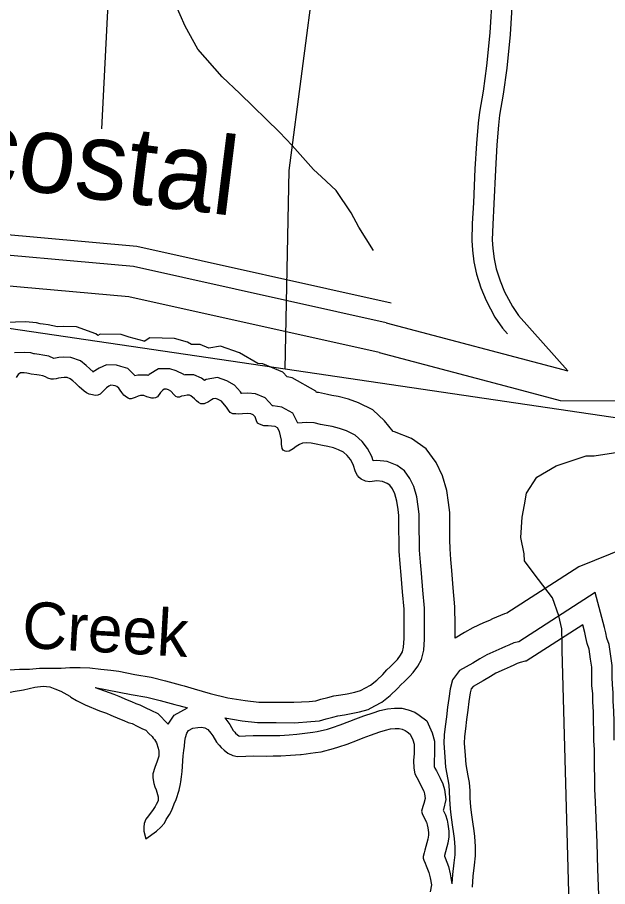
# Model space of a CAD drawing. Extents: x 2104537 to 2336408, y 34176 to 229611.
# Drawn here: x 2284404 to 2286305, y 61590 to 64391 of the extents above; entities that cross this region are included whole.
import ezdxf

# ---------------------------------------------------------------- set-up
doc = ezdxf.new("R2010")
doc.units = 0
for name, color, linetype in [('Exist Boundary Political City Limit New', 7, 'Continuous'), ('Exist Hydrographic Buffer Line', 7, 'Continuous'), ('Exist Hydrographic Creek Single Shore', 7, 'Continuous'), ('Exist Hydrographic Intracoastal Waterway Label', 7, 'Continuous'), ('Exist Hydrographic River Shore', 7, 'Continuous'), ('Exist Road Non-System Type 51', 7, 'Continuous'), ('Map Preparation Boundary City Limit Buffer Line', 7, 'Continuous'), ('Old_Level_32', 7, 'Continuous')]:
    doc.layers.add(name, color=color, linetype=linetype)

msp = doc.modelspace()

# ---------------------------------------------------------------- linework, layer by layer
at = {"layer": 'Exist Boundary Political City Limit New'}
for points in [[(2285266.8, 63258.3), (2285279.2, 63897.4), (2285363.5, 64539.2), (2284858.2, 64602.3), (2284790, 66138.2), (2284776.8, 66417), (2285482, 66443.3), (2285482, 67074.5)], [(2281406.8, 60651.4), (2281677.2, 63787.5), (2285266.8, 63258.3)], [(2281406.8, 60651.4), (2281677.2, 63787.5), (2285266.8, 63258.3)], [(2285266.8, 63258.3), (2290882.2, 62430.4), (2296130.5, 61659.8), (2295847, 55856.3)]]:
    msp.add_lwpolyline(points, dxfattribs=at)
at = {"layer": 'Exist Hydrographic Buffer Line'}
msp.add_line((2285592.4, 63406.6), (2286177.3, 63252.1), dxfattribs=at)
for points in [[(2285998.7, 64461), (2285991.7, 64336.5), (2285980.5, 64227.4), (2285968.8, 64143.5), (2285957.4, 64076), (2285953.5, 64044), (2285948.8, 63980.4), (2285943.7, 63899.4), (2285938.6, 63790), (2285935.1, 63724.1), (2285933.8, 63674.2), (2285935.8, 63646.8), (2285939.5, 63613.4), (2285946.6, 63580.4), (2285959, 63542.2), (2285973.5, 63507), (2285998.8, 63459.1), (2286018.5, 63430.1), (2286177.3, 63252.1)], [(2285592.4, 63406.6), (2284778.8, 63588.4), (2284177.7, 63642.1), (2283769.7, 63646.5), (2283557, 63718.9), (2283407.6, 63913.9), (2283188.9, 64273.5), (2283119.1, 64351.3), (2283028.4, 64388.6), (2282860, 64386.1), (2282606.6, 64302.6), (2282508.8, 64174.9), (2282511.9, 63829.2), (2282237.5, 63769.5), (2281614.3, 63912.7), (2281477.9, 64037.9), (2280960.3, 64185.4), (2280749.7, 64174.6), (2280589.1, 64107.3), (2278570.1, 64228.4)], [(2285569.1, 63310.9), (2284763.7, 63490.9), (2284172.8, 63543.7), (2283752.9, 63548.3), (2283497, 63635.3), (2283326.3, 63858.3), (2283109.6, 64214.6), (2283060.9, 64268.8), (2283009.6, 64289.9), (2282876.5, 64287.9), (2282666.2, 64218.6), (2282607.5, 64142), (2282611.1, 63750), (2282324, 63687.6)], [(2285179.2, 63275.9), (2285120.2, 63309.8), (2285058, 63331.9), (2285020.7, 63325.5), (2284992.8, 63336.8), (2284965.2, 63337.4), (2284951.8, 63344.1), (2284910.6, 63356.5), (2284830.7, 63358), (2284813.2, 63346.9), (2284812.6, 63347.5), (2284764.8, 63361.1), (2284738.6, 63368.9), (2284671.4, 63370.2), (2284663.1, 63366.5), (2284657.2, 63371.5), (2284594.7, 63393.7), (2284552.1, 63394.5), (2284534, 63393.5), (2284503.5, 63400.1), (2284487, 63402.4), (2284478, 63403.4), (2284466, 63407), (2284430.2, 63410.3), (2284366.3, 63407.8)], [(2285122.6, 63184.2), (2285103.5, 63205.9), (2285078.9, 63220), (2285049.3, 63230.5), (2285012.7, 63224.2), (2285006.8, 63220.9), (2284997.7, 63228.5), (2284972.6, 63238.8), (2284945, 63239.3), (2284941.1, 63238.5), (2284939.9, 63239.9), (2284915.3, 63252.3), (2284895.2, 63258.3), (2284858.6, 63259), (2284828.9, 63240), (2284825.9, 63236.8), (2284823.4, 63237.7), (2284791.9, 63238.3), (2284783.1, 63235.6), (2284781.2, 63238.2), (2284760.1, 63260.1), (2284737.3, 63266.6), (2284723.3, 63270.8), (2284691.5, 63271.4), (2284667.7, 63260.8), (2284648.8, 63248.4), (2284648.6, 63248.2), (2284647.9, 63248.9), (2284637.7, 63258.8), (2284625.8, 63269.5), (2284607.7, 63284.6), (2284576.8, 63295.6), (2284553.7, 63296), (2284538.3, 63295.2), (2284522, 63292.4), (2284522, 63292.4), (2284506, 63298.9), (2284486.3, 63303.1), (2284474.8, 63304.7), (2284459.4, 63306.4), (2284457, 63306.9), (2284447.2, 63309.9), (2284427.6, 63311.7), (2284395.3, 63310.4)], [(2285569.1, 63310.9), (2286027.8, 63189.8)], [(2286027.8, 63189.8), (2286152.2, 63156.9), (2286392.4, 63154.9), (2286722, 63293)], [(2285814, 62390.4), (2285814.2, 62432.6), (2285813.5, 62491.9), (2285808.2, 62553.1), (2285803.9, 62608.3), (2285800.4, 62643.7), (2285798, 62678.2), (2285797.5, 62708), (2285797.1, 62738.8), (2285796.9, 62764.9), (2285796.6, 62796), (2285793, 62827.5), (2285787, 62866.1), (2285774, 62914.2), (2285753.1, 62956.2), (2285721.1, 63001), (2285674, 63034.5), (2285619.1, 63055.8), (2285614.8, 63056.3), (2285587.1, 63091.2), (2285548.7, 63126.7), (2285503.3, 63149.1), (2285471, 63160.7), (2285437.1, 63169.4), (2285417, 63172.4), (2285403.1, 63175.6), (2285374.6, 63182.1), (2285367.5, 63182.6), (2285365.4, 63186.7), (2285289.1, 63229.9), (2285273.7, 63232.3), (2285258.8, 63247.8), (2285195.1, 63274.7), (2285179.2, 63275.9)], [(2285073, 62133.4), (2285128.8, 62124.1), (2285177.8, 62118.8), (2285237.7, 62118.4), (2285297, 62118.2), (2285349.5, 62121.5), (2285377.2, 62124.4), (2285399.3, 62130.4), (2285420.1, 62136.2), (2285436.2, 62139.9), (2285457.4, 62143.2), (2285479.1, 62147.4), (2285506.4, 62153.1), (2285533.6, 62161), (2285555.7, 62172), (2285577.8, 62183.9), (2285604.6, 62205.3), (2285628.5, 62227.9), (2285640.4, 62241.5), (2285649.8, 62249.7), (2285667.9, 62267.9), (2285679.3, 62279.8), (2285693.8, 62299.9), (2285706.3, 62321.9), (2285713.3, 62351.8), (2285715.6, 62387), (2285715.8, 62432.2), (2285715.1, 62487), (2285710.1, 62545), (2285705.8, 62599.6), (2285702.3, 62635.5), (2285699.7, 62673.9), (2285699, 62706.5), (2285698.7, 62737.9), (2285698.5, 62764.1), (2285698.3, 62789.9), (2285695.5, 62814.4), (2285690.6, 62845.6), (2285681.5, 62879.1), (2285668.5, 62905.4), (2285650.7, 62930.3), (2285627, 62947.2), (2285595.4, 62959.4), (2285562, 62963.1), (2285550.5, 62962), (2285545.8, 62975.9), (2285532.4, 63001.8), (2285514.7, 63024.1), (2285492.4, 63044.7), (2285464.7, 63058.4), (2285442, 63066.6), (2285417.7, 63072.8), (2285398.8, 63075.6), (2285381.1, 63079.6), (2285360.3, 63084.4), (2285335.7, 63086), (2285308.1, 63083.3), (2285291.5, 63115.4), (2285256.3, 63135.4), (2285227.9, 63139.7), (2285226.1, 63139.8), (2285201.9, 63165), (2285171.5, 63177.8), (2285146.4, 63179.8), (2285127, 63179.3), (2285126.3, 63179.2), (2285122.6, 63184.2)], [(2286520.9, 62744.7), (2286212.1, 62620), (2285980.9, 62471.1), (2285973.6, 62469.4), (2285947.1, 62458.6), (2285934.7, 62452.7), (2285924.4, 62448), (2285905.4, 62439.5), (2285871.1, 62424.4), (2285843.8, 62408.4), (2285814, 62390.4)], [(2286265.4, 62537.3), (2286019.7, 62379.1), (2286003.5, 62375.3), (2285987, 62368.5), (2285976.1, 62363.3), (2285964.8, 62358.3), (2285945.5, 62349.6), (2285915.9, 62336.5), (2285894.2, 62323.9), (2285871.1, 62309.9), (2285828.6, 62286), (2285805.6, 62256.8), (2285798, 62227.3), (2285793.7, 62195.8), (2285789.8, 62167.7), (2285785.9, 62136.9), (2285782.3, 62105.9), (2285779.3, 62079.3), (2285777.9, 62052.2), (2285780.7, 62008.2), (2285783, 61974.9), (2285790.2, 61934.7), (2285793.8, 61916.4), (2285795.4, 61896.2), (2285795.6, 61872.1), (2285798.3, 61840.9), (2285800.5, 61821), (2285805, 61789.5), (2285809.3, 61760.4), (2285811.2, 61745.1), (2285813, 61716.5), (2285813.3, 61692.7), (2285809.9, 61666.9), (2285806.1, 61629.1), (2285803.9, 61598.9)], [(2286326.3, 62062.1), (2286326, 62096), (2286325.8, 62121.7), (2286325.4, 62155.7), (2286323.1, 62187.7), (2286323, 62214.6), (2286320.5, 62240.9), (2286320.4, 62263.4), (2286320, 62302.9), (2286315.2, 62332.6), (2286310.2, 62370.1), (2286303.2, 62390.6), (2286299.6, 62407.3), (2286295.3, 62425.4), (2286265.4, 62537.3)], [(2284655.1, 62231.5), (2284771.3, 62209.5), (2284821.6, 62200.7), (2284864.4, 62189.7), (2284911.5, 62176.9), (2284924, 62173.3)], [(2284655.1, 62231.5), (2284715.1, 62209.7), (2284730.6, 62203.2), (2284757.7, 62191.7), (2284772.1, 62186.3), (2284785.4, 62180.4), (2284798.6, 62175.9), (2284818, 62166.5), (2284834.6, 62158.7), (2284856.8, 62147.3), (2284890.3, 62113.7)], [(2284890.3, 62113.7), (2284909.6, 62142.5), (2284952.2, 62165.7)], [(2284924, 62173.3), (2284952.2, 62165.7)], [(2285303.9, 62081), (2285355.9, 62087.6), (2285370.3, 62089.4), (2285403.5, 62097.5), (2285418.8, 62102.8), (2285444.3, 62111.3), (2285475.3, 62122.8), (2285494, 62130.8), (2285520.2, 62140.1), (2285550.3, 62150.4), (2285571.7, 62157.8), (2285596.1, 62163.2), (2285619.3, 62165.2), (2285642.8, 62164.8), (2285662.8, 62159.7), (2285684.1, 62152.1), (2285698.2, 62142.1), (2285722.5, 62124.1), (2285739.7, 62085.8), (2285747.4, 62058.3), (2285747.6, 62017), (2285746.2, 61994.9), (2285746.3, 61978.7), (2285746.7, 61976.5), (2285749.2, 61972.1), (2285753.8, 61962.6), (2285765.6, 61939), (2285774.7, 61921.3), (2285779.6, 61902.6), (2285784.3, 61871.1), (2285776.4, 61838), (2285775.7, 61836.3), (2285783.6, 61821.1), (2285788, 61804.3), (2285790.8, 61791.1), (2285794.3, 61768.2), (2285793.9, 61750.1), (2285790.8, 61729.9), (2285780.4, 61690.7), (2285779.6, 61687.6), (2285781.9, 61682.7), (2285792.3, 61655.1), (2285797.8, 61631.3), (2285803.9, 61598.9)], [(2285073, 62133.4), (2285088.5, 62112.1), (2285099.8, 62093.5), (2285104.7, 62087.4), (2285107, 62084.7), (2285113.3, 62079.4), (2285117.9, 62075.3), (2285118.3, 62075.1), (2285138.5, 62075.9), (2285163.9, 62076.5), (2285205.4, 62076.4), (2285227.4, 62076.9), (2285250.1, 62077.1), (2285279.5, 62078.9), (2285303.9, 62081)]]:
    msp.add_lwpolyline(points, dxfattribs=at)
at = {"layer": 'Exist Hydrographic Creek Single Shore'}
for points in [[(2285607.9, 63470.3), (2284788.9, 63653.3), (2284181, 63707.6), (2283780.9, 63712), (2283597, 63774.6), (2283461.8, 63951), (2283241.8, 64312.8), (2283158, 64406.3), (2283040.9, 64454.4), (2282848.9, 64451.6), (2282566.8, 64358.6), (2282442.9, 64196.9), (2282445.8, 63882), (2282237.9, 63836.7), (2281645.9, 63972.8), (2281510.8, 64096.7), (2280967.8, 64251.5), (2280734.9, 64239.5), (2280577.8, 64173.7), (2278568.9, 64294.2)], [(2285071.7, 63142.7), (2285061.4, 63154.4), (2285051.4, 63160.2), (2285043.6, 63162.9), (2285035, 63161.5), (2285029.4, 63158.3), (2285019.4, 63151.9), (2285005.5, 63146.3), (2284995.7, 63145.8), (2284987.5, 63149.9), (2284981.4, 63155.9), (2284975.3, 63161.6), (2284963.4, 63171.7), (2284959.1, 63173.4), (2284951.3, 63173.6), (2284941.4, 63171.4), (2284933.1, 63170), (2284926.2, 63167.5), (2284920.3, 63167.6), (2284915.1, 63169.3), (2284909.3, 63175.3), (2284899, 63187), (2284890.9, 63191.1), (2284885, 63192.9), (2284877.2, 63193), (2284871.2, 63189.2), (2284865.2, 63182.8), (2284855.4, 63168.8), (2284849.4, 63165), (2284842.8, 63163.5), (2284837.6, 63164.3), (2284821.3, 63168.8), (2284811.5, 63172.3), (2284801.3, 63172.5), (2284793.4, 63170), (2284783.5, 63166.3), (2284771.3, 63162.2), (2284765.4, 63162.4), (2284761.5, 63164.1), (2284755.6, 63167.5), (2284747.2, 63174.2), (2284741.2, 63181.8), (2284735.1, 63190.2), (2284730.9, 63195.8), (2284725.1, 63201.8), (2284718.9, 63203.6), (2284713.1, 63205.3), (2284704.9, 63205.5), (2284699.2, 63203), (2284690.9, 63197.6), (2284679.2, 63185.3), (2284671.2, 63177.3), (2284663.2, 63173.5), (2284655.4, 63172.7), (2284645.9, 63174.5), (2284635.4, 63177.3), (2284627.3, 63180.8), (2284619.2, 63186.5), (2284603.1, 63200.9), (2284592.8, 63210.9), (2284582.8, 63220), (2284574.7, 63226.7), (2284564.9, 63230.2), (2284554.8, 63230.4), (2284545.6, 63229.9), (2284537, 63228.4), (2284528.8, 63225.9), (2284520.2, 63225.5), (2284512.7, 63225.6), (2284502.9, 63228.1), (2284495.1, 63232.5), (2284486.7, 63235.9), (2284474.9, 63238.5), (2284466.7, 63239.6), (2284448.7, 63241.6), (2284440.5, 63243.4), (2284434.7, 63245.1), (2284425.8, 63246), (2284414.7, 63245.5), (2284406.7, 63240.7), (2284400.9, 63231)], [(2284941.5, 62236.6), (2284974.1, 62227.7), (2285025.6, 62212), (2285081.8, 62198.5), (2285137.7, 62189.2), (2285181.6, 62184.4), (2285238, 62184), (2285295.1, 62183.9), (2285344, 62186.9), (2285365, 62189.1), (2285381.9, 62193.7), (2285404, 62199.8), (2285423.7, 62204.4), (2285446.1, 62207.9), (2285466.2, 62211.7), (2285490.6, 62216.9), (2285509.7, 62222.4), (2285525.6, 62230.3), (2285541.5, 62238.8), (2285561.5, 62254.9), (2285581.2, 62273.5), (2285593.9, 62288), (2285604.9, 62297.7), (2285621, 62313.8), (2285628.7, 62321.8), (2285638.5, 62335.4), (2285644.6, 62346.1), (2285648.2, 62361.4), (2285650, 62389.3), (2285650.2, 62431.9), (2285649.5, 62483.8), (2285644.7, 62539.6), (2285640.5, 62593.8), (2285636.9, 62630), (2285634.1, 62671), (2285633.4, 62705.5), (2285633.1, 62737.3), (2285632.9, 62763.6), (2285632.7, 62785.9), (2285630.4, 62805.6), (2285626.3, 62831.9), (2285619.9, 62855.7), (2285612, 62871.6), (2285603.7, 62883.2), (2285595.6, 62888.9), (2285579.7, 62895.1), (2285561.7, 62897.1), (2285539.6, 62894.9), (2285525.6, 62896.8), (2285511.6, 62903), (2285505.1, 62908.1), (2285499.7, 62914.7), (2285493.3, 62926.3), (2285485.3, 62950.1), (2285477, 62966), (2285466.5, 62979.3), (2285454.9, 62990), (2285438.9, 62997.9), (2285422.7, 63003.8), (2285404.7, 63008.4), (2285386.7, 63011), (2285366.5, 63015.7), (2285350.8, 63019.3), (2285336.7, 63020.2), (2285322.6, 63018.8), (2285312.7, 63015.1), (2285302.7, 63008.7), (2285292.7, 63000.7), (2285279.8, 62993.4), (2285272.2, 62991.9), (2285266.3, 62993), (2285260.8, 62996.4), (2285256.6, 63002), (2285254.6, 63016.2), (2285254.5, 63028.3), (2285252.2, 63042.5), (2285248.2, 63056.3), (2285242.2, 63067.9), (2285234.4, 63072.3), (2285222.3, 63074.2), (2285212.1, 63074.4), (2285198, 63075.3), (2285184, 63079.9), (2285178.2, 63083.9), (2285174.1, 63091.5), (2285169.7, 63103.8), (2285163.9, 63109.8), (2285155.8, 63113.2), (2285144.6, 63114.1), (2285129.9, 63113.7), (2285117.7, 63113), (2285107.5, 63113.2), (2285098.4, 63113.3), (2285089.9, 63117.8), (2285083.8, 63125.1), (2285077.5, 63135.1), (2285071.7, 63142.7)], [(2286225.2, 62433.4), (2286043.2, 62316.2), (2286039.3, 62316.2), (2286023.5, 62312.6), (2286013.5, 62308.5), (2286003.6, 62303.8), (2285991.7, 62298.4), (2285972.2, 62289.6), (2285945.7, 62278), (2285927.8, 62267.5), (2285904.2, 62253.2), (2285872.1, 62235.1), (2285865.7, 62227.1), (2285862.5, 62214.6), (2285858.7, 62186.8), (2285854.9, 62159), (2285851, 62128.9), (2285847.5, 62098.5), (2285844.7, 62073.9), (2285843.6, 62052.6), (2285846.2, 62012.6), (2285848.2, 61983), (2285854.7, 61946.8), (2285858.9, 61925.4), (2285861, 61899.1), (2285861.2, 61875.2), (2285863.6, 61847.2), (2285865.6, 61829.2), (2285869.9, 61798.9), (2285874.3, 61769.3), (2285876.6, 61751.2), (2285878.6, 61719), (2285879, 61688.8), (2285875.1, 61659.4), (2285871.5, 61623.4), (2285868.8, 61588)], [(2286260.7, 62059.4), (2286260.4, 62095.5), (2286260.2, 62121.1), (2286259.9, 62152.9), (2286257.5, 62185.1), (2286257.4, 62211.3), (2286254.9, 62237.6), (2286254.8, 62262.9), (2286254.4, 62297.3), (2286250.3, 62323), (2286246, 62354.9), (2286239.8, 62373.1), (2286235.6, 62392.8), (2286231.6, 62409.3), (2286225.2, 62433.4)], [(2284378.9, 62288.4), (2284411.1, 62291), (2284442.9, 62291.1), (2284475.1, 62293.7), (2284512.9, 62294), (2284545, 62294), (2284573.3, 62296.1)], [(2284573.3, 62296.1), (2284574.9, 62296.1), (2284607.1, 62296.1), (2284637.2, 62294.9), (2284673.2, 62290.9), (2284705, 62287.7), (2284731.1, 62283.9), (2284783.1, 62274), (2284835.4, 62264.8), (2284881.1, 62253.1), (2284929.1, 62240.1), (2284941.5, 62236.6)], [(2284071.6, 62137.5), (2284087.5, 62143.7), (2284107.3, 62149.9), (2284129.3, 62153.7), (2284147.4, 62155.7), (2284173.1, 62160.1), (2284197.2, 62166.2), (2284230.9, 62180.3), (2284243.1, 62185), (2284283, 62195.1), (2284318.9, 62201.6), (2284358.8, 62211.7), (2284390.7, 62218.3), (2284424.6, 62224.2), (2284460.5, 62232.7), (2284487.8, 62236.1), (2284508.4, 62233.4), (2284524.7, 62227.2), (2284544.6, 62219.6), (2284572.8, 62203.3), (2284576.4, 62200.9)], [(2284576.4, 62200.9), (2284594.9, 62189.7), (2284623.1, 62176.1), (2284669.3, 62156.5), (2284691.2, 62148.5), (2284705.1, 62142.7), (2284733.5, 62130.7), (2284747.5, 62125.5), (2284761.4, 62119.3), (2284773.5, 62115.1), (2284789.8, 62107.3), (2284805.7, 62099.8), (2284817.7, 62093.6), (2284827.7, 62083.6), (2284838, 62073.6), (2284842.1, 62067.9), (2284846, 62063.6), (2284852, 62053.6), (2284858.3, 62036.4), (2284860.4, 62026.5), (2284860.4, 62010.1), (2284854.5, 61993.9), (2284846.9, 61974.3), (2284840.9, 61953.8), (2284841, 61940), (2284843.3, 61921.9), (2284847.3, 61912), (2284851.4, 61902.1), (2284857.6, 61879.6), (2284857.6, 61865.9), (2284851.8, 61854.5), (2284847.8, 61848), (2284840, 61835.7), (2284831.9, 61826), (2284826.2, 61817.9), (2284818.1, 61807.6), (2284812.3, 61793.6), (2284811.1, 61781.5), (2284811.5, 61769), (2284818, 61743.7)], [(2284930.3, 61927.5), (2284932.9, 61943.2), (2284934.9, 61961.2), (2284938.5, 62010.9), (2284940.5, 62028.9), (2284942.4, 62043), (2284944, 62058.4), (2284945.9, 62070.8), (2284949.7, 62084.5), (2284955.1, 62092.6), (2284969.7, 62100.6), (2284985.5, 62102.9), (2284997.6, 62103.3), (2285007.8, 62101.5), (2285017.5, 62095.7), (2285027.8, 62084), (2285033.9, 62075.7), (2285045.9, 62055.8), (2285054, 62045.8), (2285060.4, 62038.1), (2285070.4, 62029.7), (2285081.7, 62019.7), (2285098.2, 62012.1), (2285112.9, 62009.2), (2285140.5, 62010.4), (2285164.5, 62010.9), (2285206.1, 62010.7), (2285228.5, 62011.3), (2285252.4, 62011.5), (2285284.3, 62013.5), (2285316.1, 62016.2), (2285318.4, 62016.1)], [(2285318.4, 62016.1), (2285334.2, 62018.1), (2285348.4, 62020.5), (2285364.1, 62022.5), (2285382.2, 62024.7), (2285422.1, 62034.5), (2285439.9, 62040.7), (2285466, 62049.4), (2285499.7, 62061.9), (2285517.9, 62069.7), (2285541.7, 62078.1), (2285571.7, 62088.4), (2285589.6, 62094.6), (2285606, 62098.2), (2285621.5, 62099.5), (2285633.9, 62099.3), (2285643.7, 62096.8), (2285653.5, 62093.3), (2285659.7, 62089), (2285669.7, 62081.6), (2285677.9, 62063.4), (2285681.9, 62049.2), (2285681.9, 62019), (2285680.5, 61996.7), (2285680.7, 61971.5), (2285684.6, 61953.3), (2285690.9, 61941.7), (2285695.1, 61933.5), (2285707.1, 61909.3), (2285713.1, 61897.7), (2285715.2, 61889.4), (2285717.5, 61874), (2285713.6, 61857.7), (2285709.8, 61847.9), (2285705.9, 61833.2), (2285707.7, 61825.6), (2285716, 61809.1), (2285722, 61797.5), (2285724.1, 61789.2), (2285726.2, 61779.3), (2285728.5, 61763.9), (2285728.4, 61755.7), (2285726.5, 61743.3), (2285717, 61707.4), (2285714.8, 61699.2), (2285711, 61687.1), (2285711.2, 61681.2), (2285713.1, 61675.6), (2285717.5, 61665.7), (2285721.3, 61657.4), (2285729.4, 61635.9), (2285733.6, 61617.8), (2285737.8, 61595.4), (2285734.1, 61573.5)], [(2286276.8, 61563.1), (2286274.1, 61645.8), (2286271.1, 61730.5), (2286266.1, 61863.5), (2286263.9, 61903.5), (2286263.7, 61942.9), (2286263.3, 61973.4), (2286262.9, 62003.6), (2286262.8, 62031.5), (2286260.7, 62059.4)], [(2284818, 61743.7), (2284852.5, 61768.2), (2284866.5, 61782), (2284878.2, 61794), (2284884, 61806.3), (2284894.2, 61822.5), (2284902, 61836.1), (2284909.6, 61856.7), (2284915.4, 61870.3), (2284925.5, 61900.6), (2284929.2, 61920.9), (2284930.3, 61927.5)]]:
    msp.add_lwpolyline(points, dxfattribs=at)
at = {"layer": 'Exist Hydrographic River Shore'}
msp.add_lwpolyline([(2285933.2, 64465.2), (2285926.2, 64341.7), (2285915.3, 64235.3), (2285903.9, 64153.5), (2285892.5, 64085.5), (2285888.2, 64050.4), (2285883.3, 63984.9), (2285878.1, 63903), (2285873.1, 63793.2), (2285869.5, 63726.7), (2285868.1, 63672.6), (2285870.5, 63640.8), (2285874.7, 63603), (2285883.1, 63563.4), (2285897.4, 63519.5), (2285914, 63479.2), (2285942.5, 63425.2), (2285966.7, 63389.6), (2285983.1, 63371.3)], dxfattribs=at)
at = {"layer": 'Exist Road Non-System Type 51'}
msp.add_line((2284725.3, 65008), (2284674.8, 64032.4), dxfattribs=at)
for points in [[(2285551, 63639.7), (2285504.3, 63715), (2285479.7, 63761.7), (2285430.5, 63833.1), (2285383.8, 63877.4), (2285358.2, 63901.2), (2285289.8, 63978.6), (2285248.3, 64021.4), (2285120.7, 64145.6), (2285064.1, 64199.7), (2284985.8, 64288.5), (2284945.2, 64363.1), (2284912.5, 64435.9), (2284860.4, 64540.9), (2284780.5, 64752.3), (2284769, 64812.4), (2284761.6, 64859.2), (2284725.3, 65008)], [(2286214, 60361.4), (2286158.4, 62352.3), (2286158.8, 62372.3), (2286157.7, 62420.2), (2286148.4, 62462.4), (2286127.5, 62520.9), (2286082.7, 62579.8), (2286068.9, 62597.8), (2286037.9, 62640.3), (2286036.4, 62662.3), (2286025.3, 62714.7), (2286030.5, 62780.6), (2286037.1, 62820.4), (2286044.1, 62858.4), (2286076.9, 62909.6), (2286139.6, 62946.4), (2286236.3, 62978.7), (2286262.2, 62978.2), (2286352.4, 62992.5)]]:
    msp.add_lwpolyline(points, dxfattribs=at)
at = {"layer": 'Map Preparation Boundary City Limit Buffer Line'}
for points in [[(2285266.8, 63258.3), (2285279.2, 63897.4), (2285363.5, 64539.2), (2284858.2, 64602.3), (2284790, 66138.2), (2284776.8, 66417), (2285482, 66443.3), (2285482, 67074.5)], [(2281406.8, 60651.4), (2281677.2, 63787.5), (2285266.8, 63258.3)], [(2281406.8, 60651.4), (2281677.2, 63787.5), (2285266.8, 63258.3)], [(2285266.8, 63258.3), (2290882.2, 62430.4), (2296130.5, 61659.8), (2295847, 55856.3)]]:
    msp.add_lwpolyline(points, dxfattribs=at)

# ---------------------------------------------------------------- texts
at = {"layer": 'Exist Hydrographic Intracoastal Waterway Label'}
msp.add_text('Intracostal', height=250, rotation=352.9648, dxfattribs=at).set_placement((2283566.7, 63940.4))
at = {"layer": 'Old_Level_32'}
msp.add_text('Creek', height=150, rotation=356.7537, dxfattribs=at).set_placement((2284416.8, 62360.1))

doc.saveas('drawing.dxf')
